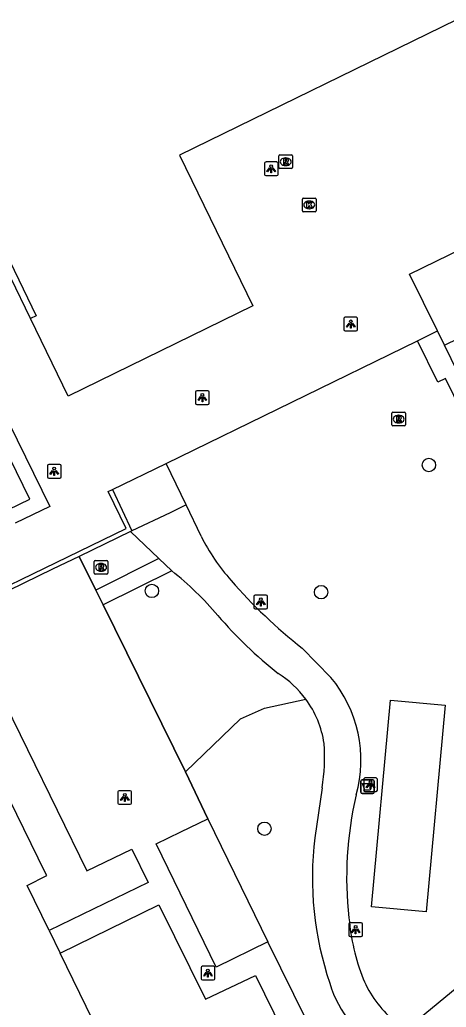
# Model space of a CAD drawing. Extents: x 160457 to 162082, y 388340 to 389736.
# Drawn here: x 161032.9 to 161064, y 388818.4 to 388890.4 of the extents above; entities that cross this region are included whole.
import ezdxf

# ---------------------------------------------------------------- set-up
doc = ezdxf.new("R2010")
doc.units = 0
for name, color, linetype in [('IMGEO_Afvalbak', 7, 'Continuous'), ('IMGEO_Boom', 7, 'Continuous'), ('IMGEO_Groenvoorziening', 7, 'Continuous'), ('IMGEO_Hek', 7, 'Continuous'), ('IMGEO_Kolk', 7, 'Continuous'), ('IMGEO_Lichtpunt', 7, 'Continuous'), ('IMGEO_Muur', 7, 'Continuous'), ('IMGEO_Pand', 7, 'Continuous'), ('IMGEO_Rioolput', 7, 'Continuous'), ('IMGEO_Voetgangersgebied_gesloten', 7, 'Continuous'), ('IMGEO_Voetgangersgebied_open', 7, 'Continuous'), ('IMGEO_Voetpad_op_trap', 7, 'Continuous'), ('IMGEO_Voetpad_open', 7, 'Continuous')]:
    doc.layers.add(name, color=color, linetype=linetype)

msp = doc.modelspace()

# ---------------------------------------------------------------- linework, layer by layer
at = {"layer": 'IMGEO_Afvalbak'}
for p, q in [((161057.88, 388834.986), (161058.67, 388834.986)), ((161058.67, 388834.986), (161057.88, 388834.986)), ((161057.78, 388834.086), (161057.78, 388834.886)), ((161057.78, 388834.886), (161057.78, 388834.086)), ((161058.77, 388834.886), (161058.77, 388834.086)), ((161058.77, 388834.086), (161058.77, 388834.886)), ((161058.67, 388833.986), (161057.88, 388833.986)), ((161057.88, 388833.986), (161058.67, 388833.986))]:
    msp.add_line(p, q, dxfattribs=at)
msp.add_lwpolyline([(161057.923, 388834.7), (161058.627, 388834.7), (161058.478, 388834.23), (161058.072, 388834.23), (161057.923, 388834.7)], dxfattribs=at)
for centre, start, end in [((161057.88, 388834.886), 90, 180), ((161057.88, 388834.886), 90, 180), ((161058.67, 388834.886), 0, 90), ((161058.67, 388834.886), 360, 90), ((161057.88, 388834.086), 180, 270), ((161057.88, 388834.086), 180, 270), ((161058.67, 388834.086), 270, 0), ((161058.67, 388834.086), 270, 0)]:
    msp.add_arc(centre, 0.1, start, end, dxfattribs=at)
at = {"layer": 'IMGEO_Boom'}
for centre in [(161062.749, 388857.942), (161042.562, 388848.756), (161054.895, 388848.667), (161050.764, 388831.41)]:
    msp.add_circle(centre, 0.489, dxfattribs=at)
at = {"layer": 'IMGEO_Groenvoorziening'}
for points in [[(161045.01, 388835.554), (161049.012, 388839.433), (161050.769, 388840.203), (161053.784, 388840.866)], [(161059.949, 388840.792), (161063.934, 388840.425), (161062.549, 388825.346), (161058.575, 388825.714), (161059.949, 388840.792)], [(161075.698, 388840.303), (161072.339, 388832.239), (161069.169, 388825.246), (161068.959, 388824.387), (161068.636, 388823.565), (161068.204, 388822.794), (161067.671, 388822.088), (161067.077, 388821.489), (161066.398, 388820.959), (161065.634, 388820.515), (161061.219, 388816.872)]]:
    msp.add_lwpolyline(points, dxfattribs=at)
at = {"layer": 'IMGEO_Hek'}
for points in [[(161037.267, 388851.277), (161038.482, 388848.811)], [(161038.482, 388848.811), (161039.012, 388847.733)], [(161039.012, 388847.733), (161045.01, 388835.554)], [(161045.01, 388835.554), (161046.651, 388832.136)]]:
    msp.add_lwpolyline(points, dxfattribs=at)
at = {"layer": 'IMGEO_Kolk'}
for p, q in [((161053.602, 388877.414), (161054.454, 388877.414)), ((161053.527, 388876.488), (161053.527, 388877.34)), ((161054.015, 388877.194), (161054.04, 388877.194)), ((161054.528, 388877.34), (161054.528, 388876.488)), ((161054.454, 388876.414), (161053.602, 388876.414)), ((161054.038, 388876.634), (161054.013, 388876.634))]:
    msp.add_line(p, q, dxfattribs=at)
for points in [[(161053.602, 388877.414), (161054.454, 388877.414)], [(161053.527, 388876.488), (161053.527, 388877.34)], [(161053.848, 388877.114), (161053.971, 388877.114), (161053.971, 388876.963), (161054.101, 388877.114), (161054.265, 388877.114), (161054.119, 388876.963), (161054.272, 388876.714), (161054.12, 388876.714), (161054.035, 388876.878), (161053.971, 388876.811), (161053.971, 388876.714), (161053.848, 388876.714), (161053.848, 388877.114)], [(161054.528, 388877.34), (161054.528, 388876.488)], [(161054.454, 388876.414), (161053.602, 388876.414)]]:
    msp.add_lwpolyline(points, dxfattribs=at)
for centre, start, end in [((161053.604, 388877.338), 91.55205, 178.44795), ((161053.604, 388877.338), 91.55205, 178.44795), ((161054.452, 388877.338), 1.55205, 88.44795), ((161054.452, 388877.338), 1.55205, 88.44795), ((161053.604, 388876.49), 181.55205, 268.44795), ((161053.604, 388876.49), 181.55205, 268.44795), ((161054.452, 388876.49), 271.55205, 358.44795), ((161054.452, 388876.49), 271.55205, 358.44795)]:
    msp.add_arc(centre, 0.0765, start, end, dxfattribs=at)
for centre, major_axis, ratio, start_param, end_param in [((161054.014, 388876.914), (-0.387, 0.002), 0.722429, 4.712389, 7.853982), ((161054.039, 388876.914), (-0.39, 0.002), 0.717154, 1.570796, 4.712389)]:
    msp.add_ellipse(centre, major_axis=major_axis, ratio=ratio, start_param=start_param, end_param=end_param, dxfattribs=at)
at = {"layer": 'IMGEO_Lichtpunt'}
for p, q in [((161050.764, 388879.952), (161050.764, 388879.145)), ((161050.764, 388879.952), (161050.764, 388879.145)), ((161051.666, 388880.047), (161050.858, 388880.047)), ((161051.666, 388880.047), (161050.858, 388880.047)), ((161051.76, 388879.145), (161051.76, 388879.952)), ((161051.76, 388879.145), (161051.76, 388879.952)), ((161050.858, 388879.051), (161051.666, 388879.051)), ((161050.858, 388879.051), (161051.666, 388879.051)), ((161056.555, 388868.624), (161056.555, 388867.817)), ((161056.555, 388868.624), (161056.555, 388867.817)), ((161057.457, 388868.719), (161056.649, 388868.719)), ((161057.457, 388868.719), (161056.649, 388868.719)), ((161057.551, 388867.817), (161057.551, 388868.624)), ((161057.551, 388867.817), (161057.551, 388868.624)), ((161056.649, 388867.723), (161057.457, 388867.723)), ((161056.649, 388867.723), (161057.457, 388867.723)), ((161045.741, 388863.265), (161045.741, 388862.458)), ((161045.741, 388863.265), (161045.741, 388862.458)), ((161046.643, 388863.36), (161045.835, 388863.36)), ((161046.643, 388863.36), (161045.835, 388863.36)), ((161046.737, 388862.458), (161046.737, 388863.265)), ((161046.737, 388862.458), (161046.737, 388863.265)), ((161045.835, 388862.364), (161046.643, 388862.364)), ((161045.835, 388862.364), (161046.643, 388862.364)), ((161035.849, 388857.982), (161035.041, 388857.982)), ((161035.849, 388857.982), (161035.041, 388857.982)), ((161034.947, 388857.887), (161034.947, 388857.08)), ((161034.947, 388857.887), (161034.947, 388857.08)), ((161035.943, 388857.08), (161035.943, 388857.887)), ((161035.943, 388857.08), (161035.943, 388857.887)), ((161035.041, 388856.986), (161035.849, 388856.986)), ((161035.041, 388856.986), (161035.849, 388856.986)), ((161050, 388848.36), (161050, 388847.553)), ((161050, 388848.36), (161050, 388847.553)), ((161050.902, 388848.455), (161050.094, 388848.455)), ((161050.902, 388848.455), (161050.094, 388848.455)), ((161050.996, 388847.553), (161050.996, 388848.36)), ((161050.996, 388847.553), (161050.996, 388848.36)), ((161050.094, 388847.459), (161050.902, 388847.459)), ((161050.094, 388847.459), (161050.902, 388847.459)), ((161057.997, 388835.018), (161057.997, 388834.211)), ((161057.997, 388835.018), (161057.997, 388834.211)), ((161058.899, 388835.113), (161058.091, 388835.113)), ((161058.899, 388835.113), (161058.091, 388835.113)), ((161058.993, 388834.211), (161058.993, 388835.018)), ((161058.993, 388834.211), (161058.993, 388835.018)), ((161040.988, 388834.186), (161040.18, 388834.186)), ((161040.988, 388834.186), (161040.18, 388834.186)), ((161040.086, 388834.091), (161040.086, 388833.284)), ((161040.086, 388834.091), (161040.086, 388833.284)), ((161041.082, 388833.284), (161041.082, 388834.091)), ((161041.082, 388833.284), (161041.082, 388834.091)), ((161058.091, 388834.117), (161058.899, 388834.117)), ((161058.091, 388834.117), (161058.899, 388834.117)), ((161040.18, 388833.19), (161040.988, 388833.19)), ((161040.18, 388833.19), (161040.988, 388833.19)), ((161056.913, 388824.446), (161056.913, 388823.639)), ((161056.913, 388824.446), (161056.913, 388823.639)), ((161057.815, 388824.541), (161057.007, 388824.541)), ((161057.815, 388824.541), (161057.007, 388824.541)), ((161057.909, 388823.639), (161057.909, 388824.446)), ((161057.909, 388823.639), (161057.909, 388824.446)), ((161057.007, 388823.545), (161057.815, 388823.545)), ((161057.007, 388823.545), (161057.815, 388823.545)), ((161046.149, 388821.278), (161046.149, 388820.471)), ((161046.149, 388821.278), (161046.149, 388820.471)), ((161047.051, 388821.373), (161046.243, 388821.373)), ((161047.051, 388821.373), (161046.243, 388821.373)), ((161047.145, 388820.471), (161047.145, 388821.278)), ((161047.145, 388820.471), (161047.145, 388821.278)), ((161046.243, 388820.377), (161047.051, 388820.377)), ((161046.243, 388820.377), (161047.051, 388820.377))]:
    msp.add_line(p, q, dxfattribs=at)
for points in [[(161051.138, 388879.616), (161051.177, 388879.588), (161050.989, 388879.326), (161050.951, 388879.353), (161051.138, 388879.616)], [(161051.24, 388879.568), (161051.287, 388879.568), (161051.287, 388879.246), (161051.24, 388879.246), (161051.24, 388879.568)], [(161051.35, 388879.588), (161051.388, 388879.615), (161051.575, 388879.353), (161051.536, 388879.325), (161051.35, 388879.588)], [(161056.929, 388868.288), (161056.968, 388868.26), (161056.78, 388867.998), (161056.742, 388868.025), (161056.929, 388868.288)], [(161057.031, 388868.24), (161057.078, 388868.24), (161057.078, 388867.918), (161057.031, 388867.918), (161057.031, 388868.24)], [(161057.141, 388868.26), (161057.179, 388868.287), (161057.366, 388868.025), (161057.327, 388867.997), (161057.141, 388868.26)], [(161046.115, 388862.929), (161046.154, 388862.901), (161045.966, 388862.639), (161045.928, 388862.666), (161046.115, 388862.929)], [(161046.217, 388862.881), (161046.264, 388862.881), (161046.264, 388862.559), (161046.217, 388862.559), (161046.217, 388862.881)], [(161046.327, 388862.901), (161046.365, 388862.928), (161046.552, 388862.666), (161046.513, 388862.638), (161046.327, 388862.901)], [(161035.321, 388857.551), (161035.36, 388857.523), (161035.172, 388857.261), (161035.134, 388857.288), (161035.321, 388857.551)], [(161035.423, 388857.503), (161035.47, 388857.503), (161035.47, 388857.181), (161035.423, 388857.181), (161035.423, 388857.503)], [(161035.533, 388857.523), (161035.571, 388857.55), (161035.758, 388857.288), (161035.719, 388857.26), (161035.533, 388857.523)], [(161050.374, 388848.024), (161050.413, 388847.996), (161050.225, 388847.734), (161050.187, 388847.761), (161050.374, 388848.024)], [(161050.476, 388847.976), (161050.523, 388847.976), (161050.523, 388847.654), (161050.476, 388847.654), (161050.476, 388847.976)], [(161050.586, 388847.996), (161050.624, 388848.023), (161050.811, 388847.761), (161050.772, 388847.733), (161050.586, 388847.996)], [(161058.371, 388834.682), (161058.41, 388834.654), (161058.222, 388834.392), (161058.184, 388834.419), (161058.371, 388834.682)], [(161058.473, 388834.634), (161058.52, 388834.634), (161058.52, 388834.312), (161058.473, 388834.312), (161058.473, 388834.634)], [(161058.583, 388834.654), (161058.621, 388834.681), (161058.808, 388834.419), (161058.769, 388834.391), (161058.583, 388834.654)], [(161040.46, 388833.755), (161040.499, 388833.727), (161040.311, 388833.465), (161040.273, 388833.492), (161040.46, 388833.755)], [(161040.562, 388833.707), (161040.609, 388833.707), (161040.609, 388833.385), (161040.562, 388833.385), (161040.562, 388833.707)], [(161040.672, 388833.727), (161040.71, 388833.754), (161040.897, 388833.492), (161040.858, 388833.464), (161040.672, 388833.727)], [(161057.287, 388824.11), (161057.326, 388824.082), (161057.138, 388823.82), (161057.1, 388823.847), (161057.287, 388824.11)], [(161057.499, 388824.082), (161057.537, 388824.109), (161057.724, 388823.847), (161057.685, 388823.819), (161057.499, 388824.082)], [(161057.389, 388824.062), (161057.436, 388824.062), (161057.436, 388823.74), (161057.389, 388823.74), (161057.389, 388824.062)], [(161046.523, 388820.942), (161046.562, 388820.914), (161046.374, 388820.652), (161046.336, 388820.679), (161046.523, 388820.942)], [(161046.625, 388820.894), (161046.672, 388820.894), (161046.672, 388820.572), (161046.625, 388820.572), (161046.625, 388820.894)], [(161046.735, 388820.914), (161046.773, 388820.941), (161046.96, 388820.679), (161046.921, 388820.651), (161046.735, 388820.914)]]:
    msp.add_lwpolyline(points, dxfattribs=at)
for centre in [(161051.263, 388879.75), (161057.054, 388868.422), (161046.24, 388863.063), (161035.446, 388857.685), (161050.499, 388848.158), (161058.496, 388834.816), (161040.585, 388833.889), (161057.412, 388824.244), (161046.648, 388821.076)]:
    msp.add_circle(centre, 0.0994, dxfattribs=at)
for centre, start, end in [((161050.858, 388879.952), 90, 180), ((161050.858, 388879.952), 90, 180), ((161051.666, 388879.952), 0, 90), ((161051.666, 388879.952), 0, 90), ((161050.858, 388879.145), 180, 270), ((161050.858, 388879.145), 180, 270), ((161051.666, 388879.145), 270, 0), ((161051.666, 388879.145), 270, 360), ((161056.649, 388868.624), 90, 180), ((161056.649, 388868.624), 90, 180), ((161057.457, 388868.624), 0, 90), ((161057.457, 388868.624), 0, 90), ((161056.649, 388867.817), 180, 270), ((161056.649, 388867.817), 180, 270), ((161057.457, 388867.817), 270, 0), ((161057.457, 388867.817), 270, 360), ((161045.835, 388863.265), 90, 180), ((161045.835, 388863.265), 90, 180), ((161046.643, 388863.265), 0, 90), ((161046.643, 388863.265), 0, 90), ((161045.835, 388862.458), 180, 270), ((161045.835, 388862.458), 180, 270), ((161046.643, 388862.458), 270, 0), ((161046.643, 388862.458), 270, 360), ((161035.041, 388857.887), 90, 180), ((161035.041, 388857.887), 90, 180), ((161035.849, 388857.887), 0, 90), ((161035.849, 388857.887), 0, 90), ((161035.041, 388857.08), 180, 270), ((161035.041, 388857.08), 180, 270), ((161035.849, 388857.08), 270, 0), ((161035.849, 388857.08), 270, 360), ((161050.094, 388848.36), 90, 180), ((161050.094, 388848.36), 90, 180), ((161050.902, 388848.36), 0, 90), ((161050.902, 388848.36), 0, 90), ((161050.094, 388847.553), 180, 270), ((161050.094, 388847.553), 180, 270), ((161050.902, 388847.553), 270, 0), ((161050.902, 388847.553), 270, 360), ((161058.091, 388835.018), 90, 180), ((161058.091, 388835.018), 90, 180), ((161058.899, 388835.018), 0, 90), ((161058.899, 388835.018), 0, 90), ((161040.18, 388834.091), 90, 180), ((161040.18, 388834.091), 90, 180), ((161040.988, 388834.091), 0, 90), ((161040.988, 388834.091), 0, 90), ((161058.091, 388834.211), 180, 270), ((161058.091, 388834.211), 180, 270), ((161058.899, 388834.211), 270, 0), ((161058.899, 388834.211), 270, 360), ((161040.18, 388833.284), 180, 270), ((161040.18, 388833.284), 180, 270), ((161040.988, 388833.284), 270, 0), ((161040.988, 388833.284), 270, 360), ((161057.007, 388824.446), 90, 180), ((161057.007, 388824.446), 90, 180), ((161057.815, 388824.446), 0, 90), ((161057.815, 388824.446), 0, 90), ((161057.007, 388823.639), 180, 270), ((161057.007, 388823.639), 180, 270), ((161057.815, 388823.639), 270, 0), ((161057.815, 388823.639), 270, 360), ((161046.243, 388821.278), 90, 180), ((161046.243, 388821.278), 90, 180), ((161047.051, 388821.278), 0, 90), ((161047.051, 388821.278), 0, 90), ((161046.243, 388820.471), 180, 270), ((161046.243, 388820.471), 180, 270), ((161047.051, 388820.471), 270, 0), ((161047.051, 388820.471), 270, 360)]:
    msp.add_arc(centre, 0.0946, start, end, dxfattribs=at)
at = {"layer": 'IMGEO_Muur'}
for points in [[(161024.557, 388845.477), (161040.679, 388853.319), (161039.373, 388855.998), (161039.679, 388856.145)], [(161039.679, 388856.145), (161041.11, 388853.151)], [(161041.013, 388853.104), (161037.267, 388851.277)], [(161041.11, 388853.151), (161041.013, 388853.104)], [(161037.267, 388851.277), (161035.31, 388850.339), (161024.71, 388845.165)]]:
    msp.add_lwpolyline(points, dxfattribs=at)
at = {"layer": 'IMGEO_Pand'}
for points in [[(161064.755, 388890.424), (161044.564, 388880.547), (161049.922, 388869.552), (161036.467, 388862.968), (161033.714, 388868.627)], [(161063.383, 388867.719), (161061.347, 388871.872), (161071.994, 388877.069)], [(161030.82, 388874.567), (161031.239, 388874.779), (161034.136, 388868.832), (161033.714, 388868.627)], [(161063.895, 388866.675), (161079.472, 388874.306)], [(161063.895, 388866.675), (161063.383, 388867.719)], [(161066.358, 388861.651), (161064.867, 388864.691), (161063.895, 388866.675)], [(161035.073, 388823.978), (161033.464, 388827.274), (161034.896, 388827.986), (161034.808, 388828.171), (161026.923, 388844.28), (161026.833, 388844.465)], [(161051.018, 388823.15), (161047.247, 388821.317), (161042.88, 388830.303), (161044.682, 388831.179), (161046.651, 388832.136)], [(161046.651, 388832.136), (161051.018, 388823.15)], [(161035.073, 388823.978), (161035.872, 388822.341)], [(161039.397, 388809.332), (161039.585, 388809.412), (161038.528, 388811.582), (161040.643, 388812.566), (161035.872, 388822.341)]]:
    msp.add_lwpolyline(points, dxfattribs=at)
at = {"layer": 'IMGEO_Rioolput'}
for p, q in [((161051.816, 388879.641), (161051.816, 388880.493)), ((161051.891, 388880.567), (161052.743, 388880.567)), ((161052.304, 388880.347), (161052.329, 388880.347)), ((161052.817, 388880.493), (161052.817, 388879.641)), ((161052.743, 388879.567), (161051.891, 388879.567)), ((161052.327, 388879.787), (161052.302, 388879.787)), ((161060.047, 388860.866), (161060.047, 388861.718)), ((161060.122, 388861.792), (161060.974, 388861.792)), ((161060.535, 388861.572), (161060.56, 388861.572)), ((161061.048, 388861.718), (161061.048, 388860.866)), ((161060.558, 388861.012), (161060.533, 388861.012)), ((161060.974, 388860.792), (161060.122, 388860.792)), ((161038.359, 388850.051), (161038.359, 388850.903)), ((161038.434, 388850.977), (161039.286, 388850.977)), ((161038.847, 388850.757), (161038.872, 388850.757)), ((161039.36, 388850.903), (161039.36, 388850.051)), ((161038.87, 388850.197), (161038.845, 388850.197)), ((161039.286, 388849.977), (161038.434, 388849.977))]:
    msp.add_line(p, q, dxfattribs=at)
for points in [[(161051.816, 388879.641), (161051.816, 388880.493)], [(161051.891, 388880.567), (161052.743, 388880.567)], [(161052.817, 388880.493), (161052.817, 388879.641)], [(161052.743, 388879.567), (161051.891, 388879.567)], [(161052.405, 388880.265), (161052.153, 388880.267), (161052.153, 388879.867)], [(161052.153, 388879.867), (161052.277, 388879.867), (161052.277, 388880.029), (161052.288, 388880.029)], [(161052.331, 388880.186), (161052.277, 388880.186), (161052.277, 388880.105)], [(161052.277, 388880.105), (161052.329, 388880.105)], [(161052.335, 388880), (161052.406, 388879.867), (161052.546, 388879.867), (161052.481, 388879.993)], [(161060.047, 388860.866), (161060.047, 388861.718)], [(161060.122, 388861.792), (161060.974, 388861.792)], [(161061.048, 388861.718), (161061.048, 388860.866)], [(161060.636, 388861.49), (161060.384, 388861.492), (161060.384, 388861.092)], [(161060.384, 388861.092), (161060.508, 388861.092), (161060.508, 388861.254), (161060.519, 388861.254)], [(161060.562, 388861.411), (161060.508, 388861.411), (161060.508, 388861.33)], [(161060.508, 388861.33), (161060.56, 388861.33)], [(161060.566, 388861.225), (161060.637, 388861.092), (161060.777, 388861.092), (161060.712, 388861.218)], [(161060.974, 388860.792), (161060.122, 388860.792)], [(161038.359, 388850.051), (161038.359, 388850.903)], [(161038.434, 388850.977), (161039.286, 388850.977)], [(161039.36, 388850.903), (161039.36, 388850.051)], [(161038.948, 388850.675), (161038.696, 388850.677), (161038.696, 388850.277)], [(161038.696, 388850.277), (161038.82, 388850.277), (161038.82, 388850.439), (161038.831, 388850.439)], [(161038.874, 388850.596), (161038.82, 388850.596), (161038.82, 388850.515)], [(161038.82, 388850.515), (161038.872, 388850.515)], [(161038.878, 388850.41), (161038.949, 388850.277), (161039.089, 388850.277), (161039.024, 388850.403)], [(161039.286, 388849.977), (161038.434, 388849.977)]]:
    msp.add_lwpolyline(points, dxfattribs=at)
for centre, radius, start, end in [((161051.893, 388880.491), 0.0765, 91.55205, 178.44795), ((161051.893, 388880.491), 0.0765, 91.55205, 178.44795), ((161052.741, 388880.491), 0.0765, 1.55205, 88.44795), ((161052.741, 388880.491), 0.0765, 1.55205, 88.44795), ((161051.893, 388879.643), 0.0765, 181.55205, 268.44795), ((161051.893, 388879.643), 0.0765, 181.55205, 268.44795), ((161052.287, 388879.976), 0.0533, 26.02933, 88.69889), ((161052.313, 388880.294), 0.19, 274.7715, 282.96867), ((161052.337, 388880.09), 0.0964, 77.00612, 93.18647), ((161052.351, 388880.147), 0.0378, 276.66336, 79.67722), ((161052.404, 388880.155), 0.109, 350.36119, 89.41601), ((161052.402, 388880.155), 0.112, 277.58423, 350.98172), ((161052.386, 388879.94), 0.108, 29.51342, 73.79051), ((161052.741, 388879.643), 0.0765, 271.55205, 358.44795), ((161052.741, 388879.643), 0.0765, 271.55205, 358.44795), ((161060.124, 388861.716), 0.0765, 91.55205, 178.44795), ((161060.124, 388861.716), 0.0765, 91.55205, 178.44795), ((161060.972, 388861.716), 0.0765, 1.55205, 88.44795), ((161060.972, 388861.716), 0.0765, 1.55205, 88.44795), ((161060.124, 388860.868), 0.0765, 181.55205, 268.44795), ((161060.124, 388860.868), 0.0765, 181.55205, 268.44795), ((161060.518, 388861.201), 0.0533, 26.02933, 88.69889), ((161060.544, 388861.519), 0.19, 274.7715, 282.96867), ((161060.568, 388861.315), 0.0964, 77.00612, 93.18647), ((161060.582, 388861.372), 0.0378, 276.66336, 79.67722), ((161060.635, 388861.38), 0.109, 350.36119, 89.41601), ((161060.633, 388861.38), 0.112, 277.58423, 350.98172), ((161060.617, 388861.165), 0.108, 29.51342, 73.79051), ((161060.972, 388860.868), 0.0765, 271.55205, 358.44795), ((161060.972, 388860.868), 0.0765, 271.55205, 358.44795), ((161038.436, 388850.901), 0.0765, 91.55205, 178.44795), ((161038.436, 388850.901), 0.0765, 91.55205, 178.44795), ((161039.284, 388850.901), 0.0765, 1.55205, 88.44795), ((161039.284, 388850.901), 0.0765, 1.55205, 88.44795), ((161038.436, 388850.053), 0.0765, 181.55205, 268.44795), ((161038.436, 388850.053), 0.0765, 181.55205, 268.44795), ((161038.83, 388850.386), 0.0533, 26.02933, 88.69889), ((161038.856, 388850.704), 0.19, 274.7715, 282.96867), ((161038.88, 388850.5), 0.0964, 77.00612, 93.18647), ((161038.894, 388850.557), 0.0378, 276.66336, 79.67722), ((161038.947, 388850.565), 0.109, 350.36119, 89.41601), ((161038.945, 388850.565), 0.112, 277.58423, 350.98172), ((161038.929, 388850.35), 0.108, 29.51342, 73.79051), ((161039.284, 388850.053), 0.0765, 271.55205, 358.44795), ((161039.284, 388850.053), 0.0765, 271.55205, 358.44795)]:
    msp.add_arc(centre, radius, start, end, dxfattribs=at)
for centre, major_axis, ratio, start_param, end_param in [((161052.303, 388880.067), (-0.387, 0.002), 0.722429, 4.712389, 7.853982), ((161052.328, 388880.067), (-0.39, 0.002), 0.717154, 1.570796, 4.712389), ((161060.534, 388861.292), (-0.387, 0.002), 0.722429, 4.712389, 7.853982), ((161060.559, 388861.292), (-0.39, 0.002), 0.717154, 1.570796, 4.712389), ((161038.846, 388850.477), (-0.387, 0.002), 0.722429, 4.712389, 7.853982), ((161038.871, 388850.477), (-0.39, 0.002), 0.717154, 1.570796, 4.712389)]:
    msp.add_ellipse(centre, major_axis=major_axis, ratio=ratio, start_param=start_param, end_param=end_param, dxfattribs=at)
at = {"layer": 'IMGEO_Voetgangersgebied_gesloten'}
for points in [[(161046.149, 388852.747), (161045.066, 388855.027)], [(161041.013, 388853.104), (161043.057, 388851.117)], [(161055.6, 388842.453), (161053.52, 388844.573)], [(161054.973, 388834.399), (161054.431, 388830.749)]]:
    msp.add_lwpolyline(points, dxfattribs=at)
for centre, radius, start, end in [((161059.826, 388859.65), 15.32, 206.77965, 221.37617), ((161030.036, 388832.398), 22.64, 40.06508, 51.89698), ((161077.797, 388875.223), 39.1, 221.0936, 231.61812), ((161071.768, 388867.901), 32.152, 220.61696, 231.52989), ((161047.965, 388836.584), 7.225, 36.34804, 58.25676), ((161048.367, 388836.4), 9.431, 344.44365, 39.92453), ((161047.95, 388836.578), 7.241, 8.2756, 36.31589), ((161040.676, 388836.643), 14.472, 351.08007, 3.87135), ((161082.935, 388827.87), 26.18, 166.74744, 186.5174), ((161078.347, 388827.864), 24.09, 173.12243, 198.71233), ((161072.768, 388826.248), 15.9, 184.87141, 201.3329), ((161062.954, 388822.245), 7.717, 195.85806, 244.91189), ((161065.382, 388823.605), 8.063, 202.93137, 229.70337)]:
    msp.add_arc(centre, radius, start, end, dxfattribs=at)
at = {"layer": 'IMGEO_Voetgangersgebied_open'}
for points in [[(161033.714, 388868.627), (161030.82, 388874.567)], [(161043.591, 388858.046), (161061.917, 388867.003)]]:
    msp.add_lwpolyline(points, dxfattribs=at)
at = {"layer": 'IMGEO_Voetpad_op_trap'}
for points in [[(161039.679, 388856.145), (161043.591, 388858.046)], [(161045.066, 388855.027), (161043.591, 388858.046)], [(161045.066, 388855.027), (161043.895, 388854.462), (161041.11, 388853.151)]]:
    msp.add_lwpolyline(points, dxfattribs=at)
at = {"layer": 'IMGEO_Voetpad_open'}
for points in [[(161061.917, 388867.003), (161063.383, 388867.719)], [(161075.698, 388840.303), (161063.955, 388864.246), (161063.398, 388863.974), (161061.917, 388867.003)], [(161032.15, 388860.965), (161035.133, 388854.927), (161032.594, 388853.709)], [(161032.104, 388854.699), (161033.656, 388855.442), (161031.19, 388860.496)], [(161038.482, 388848.811), (161037.267, 388851.277)], [(161043.057, 388851.117), (161038.482, 388848.811)], [(161043.057, 388851.117), (161044.006, 388850.213)], [(161044.006, 388850.213), (161039.012, 388847.733)], [(161039.012, 388847.733), (161038.482, 388848.811)], [(161045.01, 388835.554), (161039.012, 388847.733)], [(161026.833, 388844.465), (161026.674, 388844.824), (161029.15, 388846.035), (161037.828, 388828.327), (161041.106, 388829.921), (161042.285, 388827.496), (161035.073, 388823.978)], [(161046.651, 388832.136), (161045.01, 388835.554)], [(161035.872, 388822.341), (161043.073, 388825.849), (161046.473, 388818.97), (161050.122, 388820.699), (161054.1, 388812.586), (161040.961, 388806.207), (161039.397, 388809.332)], [(161056.682, 388811.679), (161051.018, 388823.15)]]:
    msp.add_lwpolyline(points, dxfattribs=at)

doc.saveas('drawing.dxf')
